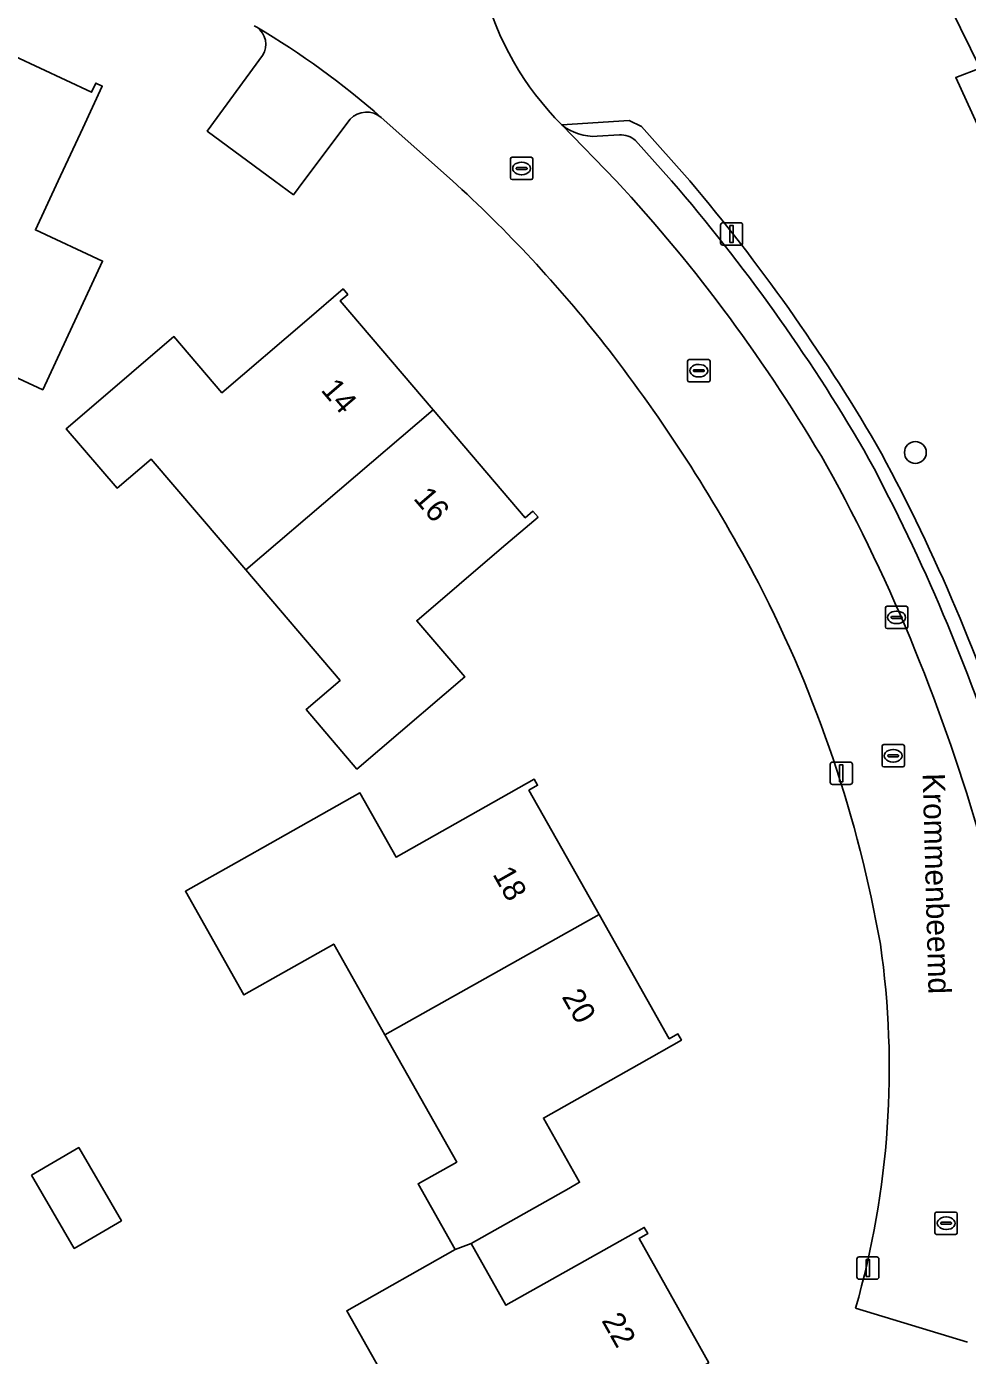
# Model space of a CAD drawing. Extents: x 162879 to 165540, y 384011 to 385181.
# Drawn here: x 164542.8 to 164584.9, y 384697.4 to 384756.9 of the extents above; entities that cross this region are included whole.
import ezdxf

# ---------------------------------------------------------------- set-up
doc = ezdxf.new("R2010")
doc.units = 0
for name, color, linetype in [('IMGEO_Boom', 7, 'Continuous'), ('IMGEO_Erf', 7, 'Continuous'), ('IMGEO_Groenvoorziening', 7, 'Continuous'), ('IMGEO_Kolk', 7, 'Continuous'), ('IMGEO_Lichtmast', 7, 'Continuous'), ('IMGEO_Openbare_ruimte_label', 7, 'Continuous'), ('IMGEO_Pand', 7, 'Continuous'), ('IMGEO_Pand_nummerreeks', 7, 'Continuous'), ('IMGEO_Parkeervlak_open', 7, 'Continuous'), ('IMGEO_Rijbaan_lokaal_open', 7, 'Continuous'), ('IMGEO_Rioolput', 7, 'Continuous'), ('IMGEO_Terreindeel_zand', 7, 'Continuous'), ('IMGEO_Voetpad_open', 7, 'Continuous')]:
    doc.layers.add(name, color=color, linetype=linetype)

msp = doc.modelspace()

# ---------------------------------------------------------------- linework, layer by layer
at = {"layer": 'IMGEO_Boom'}
msp.add_circle((164582.604, 384737.847), 0.489, dxfattribs=at)
at = {"layer": 'IMGEO_Erf'}
for points in [[(164553.12, 384756.874), (164553.007, 384756.94)], [(164539.955, 384756.659), (164545.725, 384753.97), (164545.914, 384754.378), (164546.204, 384754.243), (164545.329, 384752.361), (164544.231, 384750), (164543.211, 384747.806), (164546.213, 384746.411), (164544.105, 384741.878), (164543.536, 384740.654), (164539.393, 384742.582)], [(164557.296, 384752.77), (164555.222, 384750), (164554.758, 384749.38), (164553.918, 384750), (164550.901, 384752.227), (164553.376, 384755.618)], [(164562.305, 384749.617), (164561.875, 384750), (164558.693, 384752.831)], [(164560.128, 384694.154), (164557.149, 384699.443), (164562.007, 384702.18), (164560.344, 384705.123), (164562.068, 384706.096), (164558.854, 384711.789), (164556.563, 384715.847), (164552.542, 384713.578), (164549.927, 384718.212), (164552.204, 384719.497), (164553.379, 384720.16), (164557.733, 384722.618), (164559.355, 384719.744), (164563.711, 384722.203), (164565.537, 384723.234), (164565.694, 384722.955), (164565.304, 384722.735), (164568.441, 384717.177), (164571.583, 384711.611), (164571.974, 384711.832), (164572.131, 384711.553), (164570.233, 384710.482), (164565.949, 384708.063), (164567.572, 384705.19), (164567.094, 384704.92), (164562.717, 384702.449), (164564.272, 384699.686), (164568.655, 384702.155), (164570.466, 384703.175), (164570.623, 384702.897), (164570.232, 384702.677), (164573.363, 384697.119)], [(164584.935, 384698.037), (164579.928, 384699.555)]]:
    msp.add_lwpolyline(points, dxfattribs=at)
for points in [[(164548.384, 384737.552), (164546.864, 384736.253), (164544.591, 384738.914), (164545.611, 384739.786), (164549.412, 384743.033), (164551.556, 384740.525), (164555.357, 384743.773), (164556.985, 384745.164), (164557.193, 384744.921), (164556.851, 384744.629), (164561.013, 384739.758), (164565.14, 384734.928), (164565.483, 384735.221), (164565.711, 384734.955), (164564.079, 384733.56), (164560.283, 384730.316), (164562.427, 384727.808), (164558.626, 384724.561), (164557.6, 384723.684), (164555.327, 384726.345), (164556.848, 384727.645), (164552.623, 384732.59)], [(164543.034, 384705.511), (164545.15, 384706.745), (164547.061, 384703.468), (164544.945, 384702.234)]]:
    msp.add_lwpolyline(points, close=True, dxfattribs=at)
for centre, radius, start, end in [((164552.599, 384756.114), 0.922, 327.47069, 55.56995), ((164558.027, 384752.064), 1.016, 49.02265, 135.97781), ((164521.632, 384705.76), 59.814, 37.49852, 47.15753), ((164512.325, 384698.753), 71.464, 27.73877, 37.41291), ((164525.066, 384705.951), 56.839, 10.02147, 27.29422), ((164542.513, 384710.284), 38.922, 343.99942, 8.20994)]:
    msp.add_arc(centre, radius, start, end, dxfattribs=at)
at = {"layer": 'IMGEO_Groenvoorziening'}
for points in [[(164595.021, 384754.155), (164587.283, 384751.406), (164586.084, 384750.978), (164584.412, 384754.623), (164585.498, 384755.051), (164582.435, 384761.306), (164581.902, 384761.068), (164575.04, 384763.232), (164576.096, 384765.647), (164572.617, 384766.454), (164569.883, 384765.887), (164567.104, 384765.996), (164564.087, 384766.728)], [(164566.775, 384752.507), (164569.787, 384752.702), (164570.345, 384752.431), (164572.503, 384750)]]:
    msp.add_lwpolyline(points, dxfattribs=at)
for centre, radius, start, end in [((164576.39, 384762.085), 13.571, 194.69277, 224.89147), ((164508.692, 384695.915), 83.648, 30.38348, 40.28402), ((164509.601, 384699.166), 81.254, 17.87319, 28.72953)]:
    msp.add_arc(centre, radius, start, end, dxfattribs=at)
at = {"layer": 'IMGEO_Kolk'}
for p, q in [((164564.475, 384750.132), (164564.475, 384750.984)), ((164564.55, 384751.058), (164565.402, 384751.058)), ((164565.476, 384750.984), (164565.476, 384750.132)), ((164564.734, 384750.552), (164564.734, 384750.564)), ((164565.172, 384750.515), (164564.774, 384750.515)), ((164564.777, 384750.601), (164565.175, 384750.601)), ((164564.963, 384750.838), (164564.988, 384750.838)), ((164565.218, 384750.564), (164565.218, 384750.552)), ((164565.402, 384750.058), (164564.55, 384750.058)), ((164564.986, 384750.278), (164564.961, 384750.278)), ((164572.484, 384742.008), (164573.336, 384742.008)), ((164572.409, 384741.082), (164572.409, 384741.934)), ((164572.668, 384741.502), (164572.668, 384741.514)), ((164573.106, 384741.465), (164572.708, 384741.465)), ((164572.711, 384741.551), (164573.109, 384741.551)), ((164572.897, 384741.788), (164572.922, 384741.788)), ((164573.152, 384741.514), (164573.152, 384741.502)), ((164573.41, 384741.934), (164573.41, 384741.082)), ((164573.336, 384741.008), (164572.484, 384741.008)), ((164572.92, 384741.228), (164572.895, 384741.228)), ((164581.186, 384724.776), (164582.038, 384724.776)), ((164581.111, 384723.85), (164581.111, 384724.702)), ((164581.37, 384724.27), (164581.37, 384724.282)), ((164581.808, 384724.233), (164581.41, 384724.233)), ((164581.413, 384724.319), (164581.811, 384724.319)), ((164581.599, 384724.556), (164581.624, 384724.556)), ((164581.854, 384724.282), (164581.854, 384724.27)), ((164582.112, 384724.702), (164582.112, 384723.85)), ((164582.038, 384723.776), (164581.186, 384723.776)), ((164581.622, 384723.996), (164581.597, 384723.996))]:
    msp.add_line(p, q, dxfattribs=at)
for points in [[(164564.475, 384750.132), (164564.475, 384750.984)], [(164564.55, 384751.058), (164565.402, 384751.058)], [(164565.476, 384750.984), (164565.476, 384750.132)], [(164565.402, 384750.058), (164564.55, 384750.058)], [(164572.484, 384742.008), (164573.336, 384742.008)], [(164572.409, 384741.082), (164572.409, 384741.934)], [(164573.41, 384741.934), (164573.41, 384741.082)], [(164573.336, 384741.008), (164572.484, 384741.008)], [(164581.186, 384724.776), (164582.038, 384724.776)], [(164581.111, 384723.85), (164581.111, 384724.702)], [(164582.112, 384724.702), (164582.112, 384723.85)], [(164582.038, 384723.776), (164581.186, 384723.776)]]:
    msp.add_lwpolyline(points, dxfattribs=at)
for centre, radius, start, end in [((164564.552, 384750.982), 0.0765, 91.55205, 178.44795), ((164564.552, 384750.982), 0.0765, 91.55205, 178.44795), ((164565.4, 384750.982), 0.0765, 1.55205, 88.44795), ((164565.4, 384750.982), 0.0765, 1.55205, 88.44795), ((164564.774, 384750.561), 0.0403, 85.87752, 175.75265), ((164564.771, 384750.551), 0.0366, 178.93798, 274.71019), ((164565.175, 384750.558), 0.043, 264.86636, 352.45326), ((164565.179, 384750.563), 0.0386, 1.73085, 96.63898), ((164564.552, 384750.134), 0.0765, 181.55205, 268.44795), ((164564.552, 384750.134), 0.0765, 181.55205, 268.44795), ((164565.4, 384750.134), 0.0765, 271.55205, 358.44795), ((164565.4, 384750.134), 0.0765, 271.55205, 358.44795), ((164572.486, 384741.932), 0.0765, 91.55205, 178.44795), ((164572.486, 384741.932), 0.0765, 91.55205, 178.44795), ((164573.334, 384741.932), 0.0765, 1.55205, 88.44795), ((164573.334, 384741.932), 0.0765, 1.55205, 88.44795), ((164572.708, 384741.511), 0.0403, 85.87752, 175.75265), ((164572.705, 384741.501), 0.0366, 178.93798, 274.71019), ((164573.109, 384741.508), 0.043, 264.86636, 352.45326), ((164573.113, 384741.513), 0.0386, 1.73085, 96.63898), ((164572.486, 384741.084), 0.0765, 181.55205, 268.44795), ((164572.486, 384741.084), 0.0765, 181.55205, 268.44795), ((164573.334, 384741.084), 0.0765, 271.55205, 358.44795), ((164573.334, 384741.084), 0.0765, 271.55205, 358.44795), ((164581.188, 384724.7), 0.0765, 91.55205, 178.44795), ((164581.188, 384724.7), 0.0765, 91.55205, 178.44795), ((164582.036, 384724.7), 0.0765, 1.55205, 88.44795), ((164582.036, 384724.7), 0.0765, 1.55205, 88.44795), ((164581.41, 384724.279), 0.0403, 85.87752, 175.75265), ((164581.407, 384724.269), 0.0366, 178.93798, 274.71019), ((164581.811, 384724.276), 0.043, 264.86636, 352.45326), ((164581.815, 384724.281), 0.0386, 1.73085, 96.63898), ((164581.188, 384723.852), 0.0765, 181.55205, 268.44795), ((164581.188, 384723.852), 0.0765, 181.55205, 268.44795), ((164582.036, 384723.852), 0.0765, 271.55205, 358.44795), ((164582.036, 384723.852), 0.0765, 271.55205, 358.44795)]:
    msp.add_arc(centre, radius, start, end, dxfattribs=at)
for centre, major_axis, ratio, start_param, end_param in [((164564.962, 384750.558), (-0.387, 0.002), 0.722429, 4.712389, 7.853982), ((164564.987, 384750.558), (-0.39, 0.002), 0.717154, 1.570796, 4.712389), ((164572.896, 384741.508), (-0.387, 0.002), 0.722429, 4.712389, 7.853982), ((164572.921, 384741.508), (-0.39, 0.002), 0.717154, 1.570796, 4.712389), ((164581.598, 384724.276), (-0.387, 0.002), 0.722429, 4.712389, 7.853982), ((164581.623, 384724.276), (-0.39, 0.002), 0.717154, 1.570796, 4.712389)]:
    msp.add_ellipse(centre, major_axis=major_axis, ratio=ratio, start_param=start_param, end_param=end_param, dxfattribs=at)
at = {"layer": 'IMGEO_Lichtmast'}
for p, q in [((164573.882, 384747.226), (164573.882, 384748.026)), ((164573.882, 384748.026), (164573.882, 384747.226)), ((164573.982, 384748.126), (164574.772, 384748.126)), ((164574.772, 384748.126), (164573.982, 384748.126)), ((164574.872, 384748.026), (164574.872, 384747.226)), ((164574.872, 384747.226), (164574.872, 384748.026)), ((164574.772, 384747.126), (164573.982, 384747.126)), ((164573.982, 384747.126), (164574.772, 384747.126)), ((164578.793, 384723.092), (164578.793, 384723.892)), ((164578.793, 384723.892), (164578.793, 384723.092)), ((164578.893, 384723.992), (164579.683, 384723.992)), ((164579.683, 384723.992), (164578.893, 384723.992)), ((164579.783, 384723.892), (164579.783, 384723.092)), ((164579.783, 384723.092), (164579.783, 384723.892)), ((164579.683, 384722.992), (164578.893, 384722.992)), ((164578.893, 384722.992), (164579.683, 384722.992)), ((164579.983, 384700.955), (164579.983, 384701.755)), ((164579.983, 384701.755), (164579.983, 384700.955)), ((164580.083, 384701.855), (164580.873, 384701.855)), ((164580.873, 384701.855), (164580.083, 384701.855)), ((164580.973, 384701.755), (164580.973, 384700.955)), ((164580.973, 384700.955), (164580.973, 384701.755)), ((164580.873, 384700.855), (164580.083, 384700.855)), ((164580.083, 384700.855), (164580.873, 384700.855))]:
    msp.add_line(p, q, dxfattribs=at)
for points in [[(164574.302, 384748.001), (164574.452, 384748.001), (164574.452, 384747.251), (164574.302, 384747.251), (164574.302, 384748.001)], [(164579.213, 384723.867), (164579.363, 384723.867), (164579.363, 384723.117), (164579.213, 384723.117), (164579.213, 384723.867)], [(164580.403, 384701.73), (164580.553, 384701.73), (164580.553, 384700.98), (164580.403, 384700.98), (164580.403, 384701.73)]]:
    msp.add_lwpolyline(points, dxfattribs=at)
for centre, start, end in [((164573.982, 384748.026), 90, 180), ((164573.982, 384748.026), 90, 180), ((164574.772, 384748.026), 0, 90), ((164574.772, 384748.026), 360, 90), ((164573.982, 384747.226), 180, 270), ((164573.982, 384747.226), 180, 270), ((164574.772, 384747.226), 270, 0), ((164574.772, 384747.226), 270, 0), ((164578.893, 384723.892), 90, 180), ((164578.893, 384723.892), 90, 180), ((164579.683, 384723.892), 0, 90), ((164579.683, 384723.892), 360, 90), ((164578.893, 384723.092), 180, 270), ((164578.893, 384723.092), 180, 270), ((164579.683, 384723.092), 270, 0), ((164579.683, 384723.092), 270, 0), ((164580.083, 384701.755), 90, 180), ((164580.083, 384701.755), 90, 180), ((164580.873, 384701.755), 0, 90), ((164580.873, 384701.755), 360, 90), ((164580.083, 384700.955), 180, 270), ((164580.083, 384700.955), 180, 270), ((164580.873, 384700.955), 270, 0), ((164580.873, 384700.955), 270, 0)]:
    msp.add_arc(centre, 0.1, start, end, dxfattribs=at)
at = {"layer": 'IMGEO_Pand'}
for points in [[(164544.231, 384750), (164545.329, 384752.361), (164546.204, 384754.243), (164545.914, 384754.378), (164545.725, 384753.97), (164539.955, 384756.659), (164536.835, 384750), (164535.288, 384746.698), (164534.44, 384744.887), (164539.393, 384742.582), (164543.536, 384740.654), (164544.105, 384741.878), (164546.213, 384746.411), (164543.211, 384747.806)], [(164552.623, 384732.59), (164561.013, 384739.758), (164556.851, 384744.629), (164557.193, 384744.921), (164556.985, 384745.164), (164555.357, 384743.773), (164551.556, 384740.525), (164549.412, 384743.033), (164545.611, 384739.786), (164544.591, 384738.914), (164546.864, 384736.253), (164548.384, 384737.552)], [(164552.623, 384732.59), (164556.848, 384727.645), (164555.327, 384726.345), (164557.6, 384723.684), (164558.626, 384724.561), (164562.427, 384727.808), (164560.283, 384730.316), (164564.079, 384733.56), (164565.711, 384734.955), (164565.483, 384735.221), (164565.14, 384734.928), (164561.013, 384739.758)], [(164565.304, 384722.735), (164565.694, 384722.955), (164565.537, 384723.234), (164563.711, 384722.203), (164559.355, 384719.744), (164557.733, 384722.618), (164553.379, 384720.16), (164552.204, 384719.497), (164549.927, 384718.212), (164552.542, 384713.578), (164556.563, 384715.847), (164558.854, 384711.789), (164568.441, 384717.177)], [(164558.854, 384711.789), (164562.068, 384706.096), (164560.344, 384705.123), (164562.007, 384702.18), (164562.717, 384702.449), (164567.094, 384704.92), (164567.572, 384705.19), (164565.949, 384708.063), (164570.233, 384710.482), (164572.131, 384711.553), (164571.974, 384711.832), (164571.583, 384711.611), (164568.441, 384717.177)], [(164543.034, 384705.511), (164544.945, 384702.234), (164547.061, 384703.468), (164545.15, 384706.745)], [(164573.363, 384697.119), (164570.232, 384702.677), (164570.623, 384702.897), (164570.466, 384703.175), (164568.655, 384702.155), (164564.272, 384699.686), (164562.717, 384702.449), (164562.007, 384702.18), (164557.149, 384699.443), (164560.128, 384694.154), (164561.87, 384695.135), (164563.807, 384691.697)]]:
    msp.add_lwpolyline(points, close=True, dxfattribs=at)
at = {"layer": 'IMGEO_Parkeervlak_open'}
for points in [[(164553.376, 384755.618), (164550.901, 384752.227), (164553.918, 384750), (164554.758, 384749.38), (164555.222, 384750), (164557.296, 384752.77)], [(164566.775, 384752.507), (164569.214, 384750)], [(164569.351, 384752.064), (164568.361, 384751.996)], [(164571.691, 384750), (164570.079, 384751.809)]]:
    msp.add_lwpolyline(points, dxfattribs=at)
for centre, radius, start, end in [((164534.832, 384725.802), 36.055, 48.56151, 59.51957), ((164552.599, 384756.114), 0.922, 327.47069, 55.56995), ((164558.027, 384752.064), 1.016, 49.02265, 135.97781), ((164568.23, 384754.307), 2.315, 231.04844, 273.23428), ((164569.388, 384751.004), 1.061, 49.38001, 92.01185), ((164515.677, 384700.532), 72.893, 30.24733, 42.73812), ((164509.864, 384696.652), 81.661, 30.39903, 40.78982), ((164506.103, 384697.639), 84.45, 18.07574, 28.52973), ((164508.864, 384698.809), 79.669, 15.72387, 28.84883)]:
    msp.add_arc(centre, radius, start, end, dxfattribs=at)
at = {"layer": 'IMGEO_Rijbaan_lokaal_open'}
for points in [[(164553.007, 384756.94), (164553.12, 384756.874)], [(164558.693, 384752.831), (164561.875, 384750), (164562.305, 384749.617)], [(164569.214, 384750), (164566.775, 384752.507)], [(164579.928, 384699.555), (164584.935, 384698.037)]]:
    msp.add_lwpolyline(points, dxfattribs=at)
for centre, radius, start, end in [((164576.39, 384762.085), 13.571, 194.69277, 224.89147), ((164534.832, 384725.802), 36.055, 48.56151, 59.51957), ((164515.677, 384700.532), 72.893, 30.24733, 42.73812), ((164521.632, 384705.76), 59.814, 37.49852, 47.15753), ((164512.325, 384698.753), 71.464, 27.73877, 37.41291), ((164508.864, 384698.809), 79.669, 15.72387, 28.84883), ((164525.066, 384705.951), 56.839, 10.02147, 27.29422), ((164542.513, 384710.284), 38.922, 343.99942, 8.20994)]:
    msp.add_arc(centre, radius, start, end, dxfattribs=at)
at = {"layer": 'IMGEO_Rioolput'}
for p, q in [((164581.263, 384730.043), (164581.263, 384730.895)), ((164581.338, 384730.969), (164582.19, 384730.969)), ((164581.751, 384730.749), (164581.776, 384730.749)), ((164582.264, 384730.895), (164582.264, 384730.043)), ((164581.522, 384730.463), (164581.522, 384730.475)), ((164581.96, 384730.426), (164581.562, 384730.426)), ((164581.565, 384730.512), (164581.963, 384730.512)), ((164581.774, 384730.189), (164581.749, 384730.189)), ((164582.006, 384730.475), (164582.006, 384730.463)), ((164582.19, 384729.969), (164581.338, 384729.969)), ((164583.481, 384702.932), (164583.481, 384703.784)), ((164583.556, 384703.858), (164584.408, 384703.858)), ((164583.74, 384703.352), (164583.74, 384703.364)), ((164583.783, 384703.401), (164584.181, 384703.401)), ((164583.969, 384703.638), (164583.994, 384703.638)), ((164584.224, 384703.364), (164584.224, 384703.352)), ((164584.482, 384703.784), (164584.482, 384702.932)), ((164584.408, 384702.858), (164583.556, 384702.858)), ((164584.178, 384703.315), (164583.78, 384703.315)), ((164583.992, 384703.078), (164583.967, 384703.078))]:
    msp.add_line(p, q, dxfattribs=at)
for points in [[(164581.263, 384730.043), (164581.263, 384730.895)], [(164581.338, 384730.969), (164582.19, 384730.969)], [(164582.264, 384730.895), (164582.264, 384730.043)], [(164582.19, 384729.969), (164581.338, 384729.969)], [(164583.481, 384702.932), (164583.481, 384703.784)], [(164583.556, 384703.858), (164584.408, 384703.858)], [(164584.482, 384703.784), (164584.482, 384702.932)], [(164584.408, 384702.858), (164583.556, 384702.858)]]:
    msp.add_lwpolyline(points, dxfattribs=at)
for centre, radius, start, end in [((164581.34, 384730.893), 0.0765, 91.55205, 178.44795), ((164581.34, 384730.893), 0.0765, 91.55205, 178.44795), ((164582.188, 384730.893), 0.0765, 1.55205, 88.44795), ((164582.188, 384730.893), 0.0765, 1.55205, 88.44795), ((164581.562, 384730.472), 0.0403, 85.87752, 175.75265), ((164581.559, 384730.462), 0.0366, 178.93798, 274.71019), ((164581.963, 384730.469), 0.043, 264.86636, 352.45326), ((164581.967, 384730.474), 0.0386, 1.73085, 96.63898), ((164581.34, 384730.045), 0.0765, 181.55205, 268.44795), ((164581.34, 384730.045), 0.0765, 181.55205, 268.44795), ((164582.188, 384730.045), 0.0765, 271.55205, 358.44795), ((164582.188, 384730.045), 0.0765, 271.55205, 358.44795), ((164583.558, 384703.782), 0.0765, 91.55205, 178.44795), ((164583.558, 384703.782), 0.0765, 91.55205, 178.44795), ((164583.78, 384703.361), 0.0403, 85.87752, 175.75265), ((164583.777, 384703.351), 0.0366, 178.93798, 274.71019), ((164584.181, 384703.358), 0.043, 264.86636, 352.45326), ((164584.185, 384703.363), 0.0386, 1.73085, 96.63898), ((164584.406, 384703.782), 0.0765, 1.55205, 88.44795), ((164584.406, 384703.782), 0.0765, 1.55205, 88.44795), ((164583.558, 384702.934), 0.0765, 181.55205, 268.44795), ((164583.558, 384702.934), 0.0765, 181.55205, 268.44795), ((164584.406, 384702.934), 0.0765, 271.55205, 358.44795), ((164584.406, 384702.934), 0.0765, 271.55205, 358.44795)]:
    msp.add_arc(centre, radius, start, end, dxfattribs=at)
for centre, major_axis, ratio, start_param, end_param in [((164581.75, 384730.469), (-0.387, 0.002), 0.722429, 4.712389, 7.853982), ((164581.775, 384730.469), (-0.39, 0.002), 0.717154, 1.570796, 4.712389), ((164583.968, 384703.358), (-0.387, 0.002), 0.722429, 4.712389, 7.853982), ((164583.993, 384703.358), (-0.39, 0.002), 0.717154, 1.570796, 4.712389)]:
    msp.add_ellipse(centre, major_axis=major_axis, ratio=ratio, start_param=start_param, end_param=end_param, dxfattribs=at)
at = {"layer": 'IMGEO_Terreindeel_zand'}
msp.add_lwpolyline([(164588.81, 384766.796), (164588.304, 384767.297), (164587.581, 384767.757), (164578.955, 384772.18), (164576.096, 384765.647), (164575.04, 384763.232), (164581.902, 384761.068), (164582.435, 384761.306), (164585.498, 384755.051), (164584.412, 384754.623), (164586.084, 384750.978), (164587.283, 384751.406), (164595.021, 384754.155)], close=True, dxfattribs=at)
at = {"layer": 'IMGEO_Voetpad_open'}
for points in [[(164572.503, 384750), (164570.345, 384752.431), (164569.787, 384752.702), (164566.775, 384752.507)], [(164568.361, 384751.996), (164569.351, 384752.064)], [(164570.079, 384751.809), (164571.691, 384750)]]:
    msp.add_lwpolyline(points, dxfattribs=at)
for centre, radius, start, end in [((164568.23, 384754.307), 2.315, 231.04844, 273.23428), ((164569.388, 384751.004), 1.061, 49.38001, 92.01185), ((164509.864, 384696.652), 81.661, 30.39903, 40.78982), ((164508.692, 384695.915), 83.648, 30.38348, 40.28402), ((164506.103, 384697.639), 84.45, 18.07574, 28.52973), ((164509.601, 384699.166), 81.254, 17.87319, 28.72953)]:
    msp.add_arc(centre, radius, start, end, dxfattribs=at)

# ---------------------------------------------------------------- texts
at = {"layer": 'IMGEO_Openbare_ruimte_label'}
msp.add_text('Krommenbeemd', height=1, rotation=271.54661, dxfattribs=at).set_placement((164582.927, 384723.484))
at = {"layer": 'IMGEO_Pand_nummerreeks'}
for s, rotation, p in [('14', 310.51216, (164555.952, 384740.632)), ('16', 310.51216, (164560.097, 384735.781)), ('18', 299.44409, (164563.657, 384718.979)), ('20', 299.44278, (164566.752, 384713.497)), ('22', 299.38973, (164568.536, 384699.005))]:
    msp.add_text(s, height=1, rotation=rotation, dxfattribs=at).set_placement(p)

doc.saveas('drawing.dxf')
